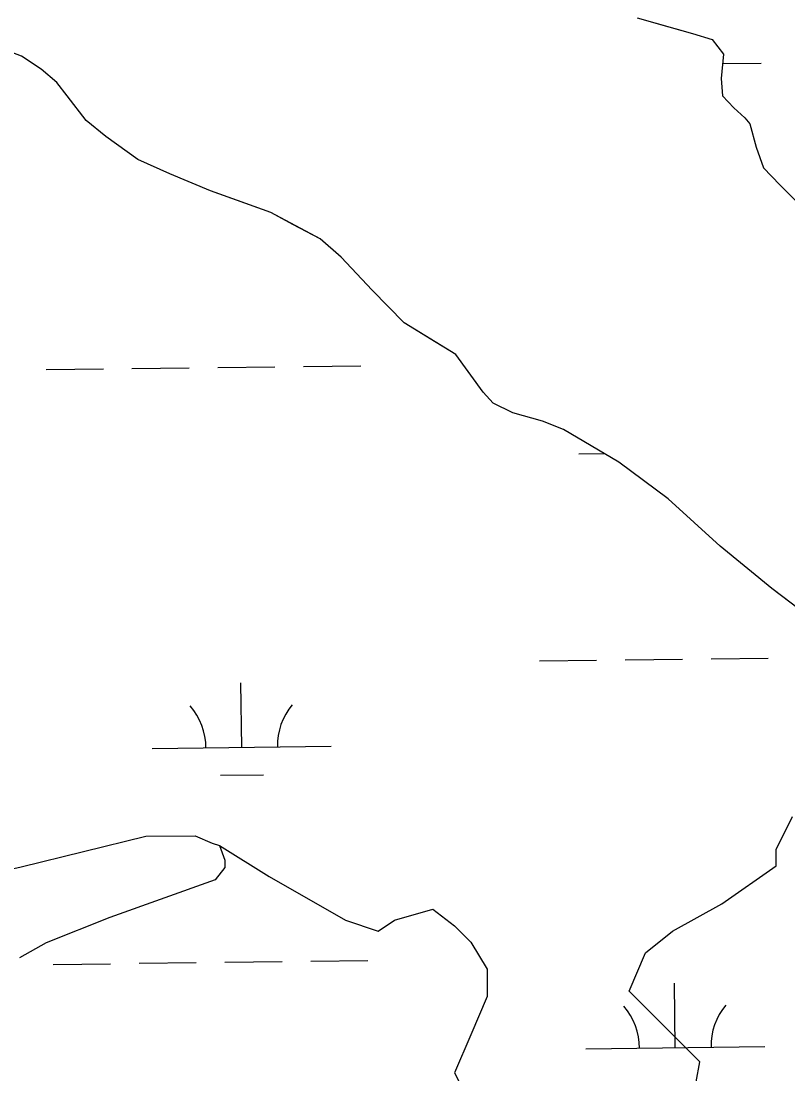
# Model space of a CAD drawing. Extents: x 3694830 to 3732949, y 415201 to 440970.
# Drawn here: x 3718133 to 3718562, y 437241 to 437830 of the extents above; entities that cross this region are included whole.
import ezdxf

# ---------------------------------------------------------------- set-up
doc = ezdxf.new("R2010")
doc.units = 0
doc.layers.add('V-TOPO-SHOR', color=7, linetype='Continuous')
doc.layers.add('V-WETL-SWMP', color=7, linetype='Continuous')

msp = doc.modelspace()

# ---------------------------------------------------------------- linework, layer by layer
at = {"layer": 'V-TOPO-SHOR'}
for points in [[(3718477.32, 437831.31), (3718489.01, 437827.97), (3718508.27, 437822.64), (3718519.27, 437819.3), (3718525.51, 437811.12), (3718524.25, 437797.39)], [(3718158.58, 437787.79), (3718152.7, 437795.2), (3718143.92, 437802.58), (3718132.95, 437809.94), (3718121.83, 437814.21)], [(3718524.25, 437797.39), (3718525.02, 437787.79), (3718531.25, 437780.98), (3718537.47, 437775.54), (3718540.24, 437772.13), (3718543.78, 437759.13), (3718547.99, 437747.5), (3718556.99, 437737.97), (3718565.98, 437729.12)], [(3718592.02, 437482.34), (3718552.67, 437512.21), (3718523.66, 437535.98), (3718494.62, 437562.5), (3718467.01, 437582.85), (3718435.99, 437601.12), (3718424.29, 437605.83), (3718407.78, 437610.5), (3718396.76, 437615.9), (3718391.22, 437622.03), (3718375.95, 437643.17), (3718361.47, 437651.97), (3718346.99, 437660.77), (3718329, 437679.15), (3718311.7, 437697.53), (3718299.95, 437707.72), (3718284.79, 437715.83), (3718272.38, 437722.59), (3718253.81, 437729.3), (3718238.67, 437734.66), (3718215.95, 437744.08), (3718198.04, 437752.17), (3718180.1, 437765.05), (3718169.05, 437773.88), (3718158.58, 437787.79)], [(3718506.24, 437214), (3718512.34, 437247.54), (3718481.85, 437278.02), (3718472.71, 437287.17), (3718481.85, 437308.51), (3718497.09, 437320.7), (3718524.53, 437335.94), (3718555.02, 437357.28), (3718555.02, 437366.43), (3718564.16, 437384.72)], [(3718132.72, 437356.67), (3718202.57, 437373.71), (3718230.02, 437373.94), (3718239.66, 437369.9), (3718243.79, 437368.56), (3718246.6, 437360.35), (3718246.64, 437356.24), (3718241.2, 437349.33), (3718182.36, 437328.26), (3718146.79, 437314.24), (3718131.89, 437305.8)], [(3718243.79, 437368.56), (3718271.5, 437351.19), (3718314.18, 437326.8), (3718332.47, 437320.7), (3718341.62, 437326.8), (3718362.96, 437332.9), (3718375.15, 437323.75), (3718384.3, 437314.6), (3718393.44, 437299.36), (3718393.44, 437284.12), (3718384.3, 437262.78), (3718375.15, 437241.44), (3718387.35, 437217.05)]]:
    msp.add_lwpolyline(points, dxfattribs=at)
at = {"layer": 'V-WETL-SWMP'}
for p, q in [((3718477.32, 437831.31), (3718508.26, 437822.64)), ((3718508.26, 437822.64), (3718519.27, 437819.3)), ((3718519.27, 437819.3), (3718525.51, 437811.12)), ((3718132.95, 437809.94), (3718121.83, 437814.21)), ((3718525.51, 437811.12), (3718524.25, 437797.39)), ((3718143.92, 437802.58), (3718132.95, 437809.94)), ((3718525.02, 437805.8), (3718546.64, 437806.06)), ((3718152.7, 437795.2), (3718143.92, 437802.58)), ((3718158.58, 437787.79), (3718152.7, 437795.2)), ((3718524.25, 437797.39), (3718525.02, 437787.79)), ((3718169.05, 437773.88), (3718158.58, 437787.79)), ((3718525.02, 437787.79), (3718531.25, 437780.98)), ((3718531.25, 437780.98), (3718537.47, 437775.54)), ((3718180.1, 437765.05), (3718169.05, 437773.88)), ((3718537.47, 437775.54), (3718540.24, 437772.13)), ((3718540.24, 437772.13), (3718543.78, 437759.13)), ((3718198.04, 437752.17), (3718180.1, 437765.05)), ((3718543.78, 437759.13), (3718547.99, 437747.5)), ((3718215.95, 437744.08), (3718198.04, 437752.17)), ((3718547.99, 437747.5), (3718556.99, 437737.97)), ((3718238.67, 437734.66), (3718215.95, 437744.08)), ((3718272.38, 437722.59), (3718238.67, 437734.66)), ((3718556.99, 437737.97), (3718565.98, 437729.12)), ((3718299.95, 437707.72), (3718272.38, 437722.59)), ((3718311.7, 437697.53), (3718299.95, 437707.72)), ((3718329, 437679.15), (3718311.7, 437697.53)), ((3718346.99, 437660.77), (3718329, 437679.15)), ((3718375.95, 437643.17), (3718346.99, 437660.77)), ((3718391.22, 437622.03), (3718375.95, 437643.17)), ((3718146.74, 437634.78), (3718178.74, 437635.16)), ((3718194.74, 437635.35), (3718226.74, 437635.73)), ((3718242.73, 437635.92), (3718274.73, 437636.3)), ((3718290.73, 437636.49), (3718322.73, 437636.87)), ((3718396.76, 437615.9), (3718391.22, 437622.03)), ((3718407.78, 437610.5), (3718396.76, 437615.9)), ((3718424.29, 437605.83), (3718407.78, 437610.5)), ((3718435.99, 437601.12), (3718424.29, 437605.83)), ((3718467.01, 437582.86), (3718435.99, 437601.12)), ((3718444.64, 437587.58), (3718458.7, 437587.75)), ((3718494.62, 437562.5), (3718467.01, 437582.86)), ((3718523.66, 437535.98), (3718494.62, 437562.5)), ((3718552.67, 437512.21), (3718523.66, 437535.98)), ((3718592.02, 437482.34), (3718552.67, 437512.21)), ((3718422.61, 437471.88), (3718454.61, 437472.26)), ((3718470.61, 437472.45), (3718502.61, 437472.83)), ((3718518.61, 437473.02), (3718550.6, 437473.41)), ((3718256.11, 437423.46), (3718255.68, 437459.46)), ((3718206.12, 437422.86), (3718306.11, 437424.06)), ((3718244.3, 437407.89), (3718268.3, 437408.17)), ((3718132.72, 437356.67), (3718202.57, 437373.71)), ((3718202.57, 437373.71), (3718230.02, 437373.94)), ((3718230.02, 437373.94), (3718239.66, 437369.9)), ((3718239.66, 437369.9), (3718243.79, 437368.56)), ((3718243.79, 437368.56), (3718246.6, 437360.35)), ((3718246.6, 437360.35), (3718246.64, 437356.23)), ((3718119.29, 437353.65), (3718132.72, 437356.67)), ((3718246.64, 437356.23), (3718241.2, 437349.33)), ((3718241.2, 437349.33), (3718182.36, 437328.26)), ((3718182.36, 437328.26), (3718146.79, 437314.24)), ((3718146.79, 437314.24), (3718131.89, 437305.8)), ((3718150.71, 437302.12), (3718182.71, 437302.51)), ((3718198.71, 437302.7), (3718230.7, 437303.08)), ((3718246.7, 437303.27), (3718278.7, 437303.65)), ((3718294.7, 437303.84), (3718326.7, 437304.22)), ((3718498.61, 437255.53), (3718498.18, 437291.53)), ((3718448.61, 437254.93), (3718548.6, 437256.12))]:
    msp.add_line(p, q, dxfattribs=at)
for centre, start, end in [((3718200.87, 437423.28), 359.91153, 41.45519), ((3718311.35, 437424.59), 139.91153, 181.45519), ((3718443.36, 437255.34), 359.91153, 41.45519), ((3718553.84, 437256.66), 139.91153, 181.45519)]:
    msp.add_arc(centre, 35.25, start, end, dxfattribs=at)

doc.saveas('drawing.dxf')
